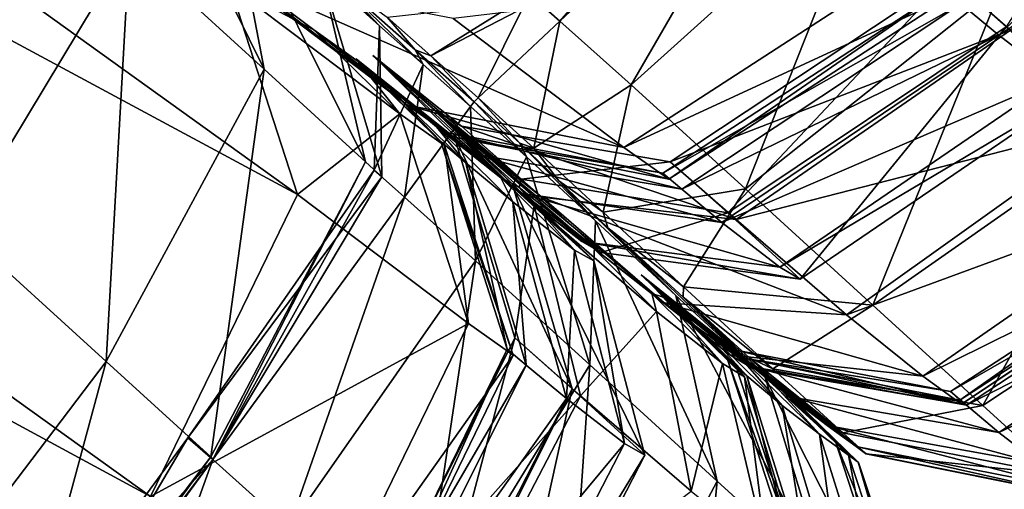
# Model space of a CAD drawing. Header units: millimetres. Extents: x 2387 to 13955, y -4964 to 364.
# Tile 752 of 1056: x 2545.8 to 2550.94, y 168.38 to 170.83. Entities that reach past the tile are written whole.
import ezdxf

# ---------------------------------------------------------------- set-up
doc = ezdxf.new("R2010")
doc.units = ezdxf.units.MM
doc.header["$MEASUREMENT"] = 0
doc.layers.add('Predefinito', color=7, linetype='Continuous', true_color=0x000000)

# ---------------------------------------------------------------- blocks, each defined once
blk = doc.blocks.new('Blocco 09')
at = {"layer": 'Predefinito'}
for points in [[(-864.8157, -97.5719, 440.4814), (-875.8755, -89.6297, 483.6549), (-876.6445, -91.2056, 483.7117)], [(-875.8755, -89.6297, 483.6549), (-864.8157, -97.5719, 440.4814), (-865.1689, -96.4815, 440.4405)], [(-865.5839, -99.1485, 440.495), (-876.6445, -91.2056, 483.7117), (-877.7038, -92.5842, 483.7038)], [(-876.6445, -91.2056, 483.7117), (-865.5839, -99.1485, 440.495), (-864.8157, -97.5719, 440.4814)], [(-877.7038, -92.5842, 483.7038), (-866.6434, -100.527, 440.493), (-865.5839, -99.1485, 440.495)], [(-861.116, -96.6973, 426.6149), (-861.4117, -96.4346, 426.4549), (-860.1731, -95.2152, 426.4501)], [(-860.388, -97.153, 18.6888), (-861.1352, -96.4738, 16.9448), (-859.8826, -95.2703, 16.9769)], [(-863.4455, -96.6668, 16.3445), (-863.6042, -96.5267, 16.3965), (-862.3376, -95.3906, 16.3563)], [(-862.3376, -95.3906, 16.3563), (-862.2085, -95.5047, 16.1853), (-863.4455, -96.6668, 16.3445)], [(-864.9899, -96.9181, 14.8815), (-865.6935, -96.2768, 14.1239), (-865.6897, -95.5019, 14.8732)], [(-865.6897, -95.5019, 14.8732), (-865.17, -95.9805, 15.3009), (-864.9899, -96.9181, 14.8815)], [(-863.0746, -96.9998, 16.4613), (-863.4455, -96.6668, 16.3445), (-862.2085, -95.5047, 16.1853)], [(-862.2085, -95.5047, 16.1853), (-861.8111, -95.8611, 16.2041), (-863.0746, -96.9998, 16.4613)], [(-861.4117, -96.4346, 426.4549), (-861.0931, -96.7146, 426.4062), (-859.8514, -95.4987, 426.3872)], [(-861.353, -96.5773, 433.2968), (-861.1548, -96.7398, 432.3935), (-859.9146, -95.5219, 432.3792)], [(-859.6174, -95.7519, 429.9889), (-859.9146, -95.5219, 432.3792), (-861.1548, -96.7398, 432.3935)], [(-866.2997, -95.7241, 13.7732), (-865.6935, -96.2768, 14.1239), (-866.5804, -97.7477, 13.8742)], [(-861.1548, -96.7398, 432.3935), (-860.8584, -96.9689, 429.9876), (-859.6174, -95.7519, 429.9889)], [(-862.4775, -97.543, 17.1786), (-863.0746, -96.9998, 16.4613), (-861.8111, -95.8611, 16.2041)], [(-861.8111, -95.8611, 16.2041), (-861.1352, -96.4738, 16.9448), (-862.4775, -97.543, 17.1786)], [(-865.17, -95.9805, 15.3009), (-864.6927, -96.4178, 15.7918), (-864.4604, -97.4015, 15.6881)], [(-864.4604, -97.4015, 15.6881), (-864.9899, -96.9181, 14.8815), (-865.17, -95.9805, 15.3009)], [(-864.7313, -96.7133, 435.6041), (-865.6158, -96.0467, 440.4132), (-865.1689, -96.4815, 440.4405)], [(-864.2418, -97.106, 435.5611), (-865.1293, -96.4367, 440.4404), (-865.6158, -96.0467, 440.4132)], [(-865.6158, -96.0467, 440.4132), (-864.7313, -96.7133, 435.6041), (-864.2418, -97.106, 435.5611)], [(-864.3881, -96.6922, 16.1846), (-864.6927, -96.4178, 15.7918), (-865.0592, -96.054, 15.861)], [(-865.0592, -96.054, 15.861), (-864.6074, -96.4584, 16.184), (-864.3881, -96.6922, 16.1846)], [(-865.8157, -98.4432, 14.7418), (-866.5804, -97.7477, 13.8742), (-865.6935, -96.2768, 14.1239)], [(-865.6935, -96.2768, 14.1239), (-864.9899, -96.9181, 14.8815), (-865.8157, -98.4432, 14.7418)], [(-864.0037, -96.6528, 440.4814), (-863.1117, -97.3261, 435.4966), (-861.6403, -96.3709, 435.4752)], [(-861.4062, -96.5367, 433.6607), (-861.6403, -96.3709, 435.4752), (-863.1117, -97.3261, 435.4966)], [(-865.1293, -96.4367, 440.4404), (-864.2418, -97.106, 435.5611), (-863.1117, -97.3261, 435.4966)], [(-863.1117, -97.3261, 435.4966), (-864.0037, -96.6528, 440.4814), (-865.1293, -96.4367, 440.4404)], [(-864.6927, -96.4178, 15.7918), (-864.3881, -96.6922, 16.1846), (-864.3766, -97.4808, 16.1854)], [(-864.3766, -97.4808, 16.1854), (-864.4604, -97.4015, 15.6881), (-864.6927, -96.4178, 15.7918)], [(-862.5699, -97.6674, 426.681), (-862.8697, -97.401, 426.4142), (-861.4117, -96.4346, 426.4549)], [(-861.0931, -96.7146, 426.4062), (-861.4117, -96.4346, 426.4549), (-862.8697, -97.401, 426.4142)], [(-861.4117, -96.4346, 426.4549), (-861.116, -96.6973, 426.6149), (-862.5699, -97.6674, 426.681)], [(-864.2813, -97.1508, 435.5611), (-865.1689, -96.4815, 440.4405), (-864.8157, -97.5719, 440.4814)], [(-865.1689, -96.4815, 440.4405), (-864.2813, -97.1508, 435.5611), (-864.7313, -96.7133, 435.6041)], [(-864.1601, -96.8937, 16.5156), (-864.3881, -96.6922, 16.1846), (-864.6074, -96.4584, 16.184)], [(-864.6074, -96.4584, 16.184), (-864.201, -96.8177, 16.5949), (-864.1601, -96.8937, 16.5156)], [(-864.201, -96.8177, 16.5949), (-864.6074, -96.4584, 16.184), (-864.3484, -96.6473, 16.1846)], [(-861.8122, -98.1499, 18.8449), (-862.4775, -97.543, 17.1786), (-861.1352, -96.4738, 16.9448)], [(-861.1352, -96.4738, 16.9448), (-860.388, -97.153, 18.6888), (-861.8122, -98.1499, 18.8449)], [(-863.8732, -97.0674, 16.8213), (-864.1205, -96.8489, 16.5156), (-863.6042, -96.5267, 16.3965)], [(-863.5644, -96.5618, 16.1853), (-863.6042, -96.5267, 16.3965), (-864.1205, -96.8489, 16.5156)], [(-863.6042, -96.5267, 16.3965), (-863.4455, -96.6668, 16.3445), (-863.8732, -97.0674, 16.8213)], [(-863.1117, -97.3261, 435.4966), (-862.8778, -97.4916, 433.6576), (-861.4062, -96.5367, 433.6607)], [(-862.8778, -97.4916, 433.6576), (-862.9084, -97.4608, 433.4072), (-861.4408, -96.5025, 433.4638)], [(-861.353, -96.5773, 433.2968), (-861.4408, -96.5025, 433.4638), (-862.9084, -97.4608, 433.4072)], [(-861.4408, -96.5025, 433.4638), (-861.4062, -96.5367, 433.6607), (-862.8778, -97.4916, 433.6576)], [(-864.1205, -96.8489, 16.5156), (-864.3484, -96.6473, 16.1846), (-863.5644, -96.5618, 16.1853)], [(-862.9084, -97.4608, 433.4072), (-862.81, -97.5449, 433.1884), (-861.353, -96.5773, 433.2968)], [(-861.1548, -96.7398, 432.3935), (-861.353, -96.5773, 433.2968), (-862.81, -97.5449, 433.1884)], [(-864.3484, -96.6473, 16.1846), (-864.1205, -96.8489, 16.5156), (-864.201, -96.8177, 16.5949)], [(-864.3881, -96.6922, 16.1846), (-864.1601, -96.8937, 16.5156), (-864.4163, -97.4457, 16.3965)], [(-864.4163, -97.4457, 16.3965), (-864.3766, -97.4808, 16.1854), (-864.3881, -96.6922, 16.1846)], [(-863.5813, -97.3305, 17.2325), (-863.8732, -97.0674, 16.8213), (-863.4455, -96.6668, 16.3445)], [(-863.4455, -96.6668, 16.3445), (-863.0746, -96.9998, 16.4613), (-863.5813, -97.3305, 17.2325)], [(-862.1909, -98.014, 427.6723), (-862.5699, -97.6674, 426.681), (-861.116, -96.6973, 426.6149)], [(-861.116, -96.6973, 426.6149), (-860.7501, -97.0322, 427.5658), (-862.1909, -98.014, 427.6723)], [(-864.4987, -96.8778, 433.6425), (-864.7313, -96.7133, 435.6041), (-864.2813, -97.1508, 435.5611)], [(-864.0086, -97.2709, 433.6485), (-864.2418, -97.106, 435.5611), (-864.7313, -96.7133, 435.6041)], [(-864.7313, -96.7133, 435.6041), (-864.4987, -96.8778, 433.6425), (-864.0086, -97.2709, 433.6485)], [(-862.8697, -97.401, 426.4142), (-862.5257, -97.7035, 426.2643), (-861.0931, -96.7146, 426.4062)], [(-862.81, -97.5449, 433.1884), (-862.6003, -97.7176, 432.2888), (-861.1548, -96.7398, 432.3935)], [(-860.8584, -96.9689, 429.9876), (-861.1548, -96.7398, 432.3935), (-862.6003, -97.7176, 432.2888)], [(-860.5373, -97.1937, 425.6221), (-861.0931, -96.7146, 426.4062), (-862.5257, -97.7035, 426.2643)], [(-863.6879, -97.5378, 426.8804), (-863.9999, -97.2606, 426.2934), (-864.4236, -96.8463, 426.2131)], [(-864.4236, -96.8463, 426.2131), (-864.1034, -97.1307, 427.0134), (-863.6879, -97.5378, 426.8804)], [(-863.9528, -97.2608, 425.5562), (-864.4236, -96.8463, 426.2131), (-863.9999, -97.2606, 426.2934)], [(-864.1034, -97.1307, 427.0134), (-864.4236, -96.8463, 426.2131), (-863.9603, -97.2156, 426.2934)], [(-863.5402, -97.5854, 425.8393), (-863.9603, -97.2156, 426.2934), (-864.4236, -96.8463, 426.2131)], [(-864.4236, -96.8463, 426.2131), (-863.9528, -97.2608, 425.5562), (-863.5402, -97.5854, 425.8393)], [(-863.9128, -97.1123, 16.8213), (-864.1601, -96.8937, 16.5156), (-864.201, -96.8177, 16.5949)], [(-864.201, -96.8177, 16.5949), (-863.8944, -97.0886, 17.139), (-863.9128, -97.1123, 16.8213)], [(-863.8944, -97.0886, 17.139), (-864.201, -96.8177, 16.5949), (-864.1205, -96.8489, 16.5156)], [(-864.1205, -96.8489, 16.5156), (-863.8732, -97.0674, 16.8213), (-863.8944, -97.0886, 17.139)], [(-864.0482, -97.3157, 433.6485), (-864.0674, -97.295, 433.2377), (-864.5102, -96.8638, 433.1247)], [(-864.5102, -96.8638, 433.1247), (-864.4987, -96.8778, 433.6425), (-864.0482, -97.3157, 433.6485)], [(-864.3584, -96.9951, 432.6468), (-864.5102, -96.8638, 433.1247), (-864.0674, -97.295, 433.2377)], [(-864.4987, -96.8778, 433.6425), (-864.5102, -96.8638, 433.1247), (-864.0278, -97.2501, 433.2377)], [(-863.8973, -97.3626, 432.8634), (-864.0278, -97.2501, 433.2377), (-864.5102, -96.8638, 433.1247)], [(-864.5102, -96.8638, 433.1247), (-864.3584, -96.9951, 432.6468), (-863.8973, -97.3626, 432.8634)], [(-864.2813, -97.1508, 435.5611), (-864.0482, -97.3157, 433.6485), (-864.4987, -96.8778, 433.6425)], [(-864.0278, -97.2501, 433.2377), (-864.0086, -97.2709, 433.6485), (-864.4987, -96.8778, 433.6425)], [(-864.2577, -97.5858, 16.3445), (-864.4163, -97.4457, 16.3965), (-864.1601, -96.8937, 16.5156)], [(-864.1601, -96.8937, 16.5156), (-863.9128, -97.1123, 16.8213), (-864.2577, -97.5858, 16.3445)], [(-865.269, -98.9421, 15.6534), (-865.8157, -98.4432, 14.7418), (-864.9899, -96.9181, 14.8815)], [(-864.9899, -96.9181, 14.8815), (-864.4604, -97.4015, 15.6881), (-865.269, -98.9421, 15.6534)], [(-864.0911, -97.2187, 431.7654), (-864.3584, -96.9951, 432.6468), (-863.9369, -97.4074, 432.8634)], [(-864.0674, -97.295, 433.2377), (-863.9369, -97.4074, 432.8634), (-864.3584, -96.9951, 432.6468)], [(-863.6529, -97.5658, 431.9747), (-863.8973, -97.3626, 432.8634), (-864.3584, -96.9951, 432.6468)], [(-864.3584, -96.9951, 432.6468), (-864.0911, -97.2187, 431.7654), (-863.6529, -97.5658, 431.9747)], [(-863.22, -97.6653, 17.8801), (-863.5813, -97.3305, 17.2325), (-863.0746, -96.9998, 16.4613)], [(-863.0746, -96.9998, 16.4613), (-862.4775, -97.543, 17.1786), (-863.22, -97.6653, 17.8801)], [(-862.6003, -97.7176, 432.2888), (-862.2975, -97.9524, 429.9958), (-860.8584, -96.9689, 429.9876)], [(-860.7501, -97.0322, 427.5658), (-860.8584, -96.9689, 429.9876), (-862.2975, -97.9524, 429.9958)], [(-862.2975, -97.9524, 429.9958), (-862.1909, -98.014, 427.6723), (-860.7501, -97.0322, 427.5658)], [(-863.8868, -97.9187, 16.4613), (-864.2577, -97.5858, 16.3445), (-863.9128, -97.1123, 16.8213)], [(-864.2418, -97.106, 435.5611), (-864.0086, -97.2709, 433.6485), (-862.8778, -97.4916, 433.6576)], [(-862.8778, -97.4916, 433.6576), (-863.1117, -97.3261, 435.4966), (-864.2418, -97.106, 435.5611)], [(-863.621, -97.3753, 17.2325), (-863.9128, -97.1123, 16.8213), (-863.8944, -97.0886, 17.139)], [(-863.9128, -97.1123, 16.8213), (-863.621, -97.3753, 17.2325), (-863.8868, -97.9187, 16.4613)], [(-863.6553, -97.305, 17.7466), (-863.8944, -97.0886, 17.139), (-863.8732, -97.0674, 16.8213)], [(-863.8944, -97.0886, 17.139), (-863.6553, -97.305, 17.7466), (-863.621, -97.3753, 17.2325)], [(-863.8732, -97.0674, 16.8213), (-863.5813, -97.3305, 17.2325), (-863.6553, -97.305, 17.7466)], [(-864.8157, -97.5719, 440.4814), (-863.9236, -98.2451, 435.4966), (-864.2813, -97.1508, 435.5611)], [(-864.0482, -97.3157, 433.6485), (-864.2813, -97.1508, 435.5611), (-863.9236, -98.2451, 435.4966)], [(-863.2695, -97.9193, 427.9922), (-863.6879, -97.5378, 426.8804), (-864.1034, -97.1307, 427.0134)], [(-864.1034, -97.1307, 427.0134), (-863.6588, -97.5355, 428.2054), (-863.2695, -97.9193, 427.9922)], [(-863.6588, -97.5355, 428.2054), (-864.1034, -97.1307, 427.0134), (-863.6482, -97.4929, 426.8804)], [(-863.9603, -97.2156, 426.2934), (-863.6482, -97.4929, 426.8804), (-864.1034, -97.1307, 427.0134)], [(-861.2372, -98.6735, 21.8085), (-861.8122, -98.1499, 18.8449), (-860.388, -97.153, 18.6888)], [(-860.388, -97.153, 18.6888), (-859.7767, -97.7087, 21.7179), (-861.2372, -98.6735, 21.8085)], [(-863.6482, -97.4929, 426.8804), (-863.9603, -97.2156, 426.2934), (-862.8697, -97.401, 426.4142)], [(-863.9603, -97.2156, 426.2934), (-863.5402, -97.5854, 425.8393), (-862.5257, -97.7035, 426.2643)], [(-862.5257, -97.7035, 426.2643), (-862.8697, -97.401, 426.4142), (-863.9603, -97.2156, 426.2934)], [(-862.5257, -97.7035, 426.2643), (-861.9493, -98.201, 425.4464), (-860.5373, -97.1937, 425.6221)], [(-860.1217, -97.5282, 423.256), (-860.5373, -97.1937, 425.6221), (-861.9493, -98.201, 425.4464)], [(-863.7562, -97.4818, 430.0371), (-864.0911, -97.2187, 431.7654), (-863.6926, -97.6107, 431.9747)], [(-863.9369, -97.4074, 432.8634), (-863.6926, -97.6107, 431.9747), (-864.0911, -97.2187, 431.7654)], [(-863.331, -97.8176, 430.0206), (-863.6529, -97.5658, 431.9747), (-864.0911, -97.2187, 431.7654)], [(-864.0911, -97.2187, 431.7654), (-863.7562, -97.4818, 430.0371), (-863.331, -97.8176, 430.0206)], [(-864.0086, -97.2709, 433.6485), (-864.0278, -97.2501, 433.2377), (-862.9084, -97.4608, 433.4072)], [(-864.0278, -97.2501, 433.2377), (-863.8973, -97.3626, 432.8634), (-862.81, -97.5449, 433.1884)], [(-862.81, -97.5449, 433.1884), (-862.9084, -97.4608, 433.4072), (-864.0278, -97.2501, 433.2377)], [(-863.9999, -97.2606, 426.2934), (-863.6879, -97.5378, 426.8804), (-863.3818, -98.5864, 426.6809)], [(-863.3818, -98.5864, 426.6809), (-863.6817, -98.32, 426.414), (-863.9999, -97.2606, 426.2934)], [(-863.5798, -97.6303, 425.8393), (-863.9999, -97.2606, 426.2934), (-863.6817, -98.32, 426.414)], [(-863.9999, -97.2606, 426.2934), (-863.5798, -97.6303, 425.8393), (-863.9528, -97.2608, 425.5562)], [(-863.2727, -97.8499, 424.568), (-863.9528, -97.2608, 425.5562), (-863.5798, -97.6303, 425.8393)], [(-862.9016, -98.1378, 424.9193), (-863.5402, -97.5854, 425.8393), (-863.9528, -97.2608, 425.5562)], [(-863.9528, -97.2608, 425.5562), (-863.2727, -97.8499, 424.568), (-862.9016, -98.1378, 424.9193)], [(-864.0674, -97.295, 433.2377), (-864.0482, -97.3157, 433.6485), (-863.6898, -98.4106, 433.6575)], [(-863.6898, -98.4106, 433.6575), (-863.7205, -98.3798, 433.4071), (-864.0674, -97.295, 433.2377)], [(-863.9369, -97.4074, 432.8634), (-864.0674, -97.295, 433.2377), (-863.7205, -98.3798, 433.4071)], [(-863.9236, -98.2451, 435.4966), (-863.6898, -98.4106, 433.6575), (-864.0482, -97.3157, 433.6485)], [(-862.9084, -97.4608, 433.4072), (-862.8778, -97.4916, 433.6576), (-864.0086, -97.2709, 433.6485)], [(-863.2596, -97.7102, 17.8801), (-863.621, -97.3753, 17.2325), (-863.6553, -97.305, 17.7466)], [(-863.6553, -97.305, 17.7466), (-863.4512, -97.5009, 18.3478), (-863.2596, -97.7102, 17.8801)], [(-863.4512, -97.5009, 18.3478), (-863.6553, -97.305, 17.7466), (-863.5813, -97.3305, 17.2325)], [(-863.8973, -97.3626, 432.8634), (-863.6529, -97.5658, 431.9747), (-862.6003, -97.7176, 432.2888)], [(-862.6003, -97.7176, 432.2888), (-862.81, -97.5449, 433.1884), (-863.8973, -97.3626, 432.8634)], [(-863.5813, -97.3305, 17.2325), (-863.22, -97.6653, 17.8801), (-863.4512, -97.5009, 18.3478)], [(-865.259, -98.9564, 16.1854), (-865.269, -98.9421, 15.6534), (-864.4604, -97.4015, 15.6881)], [(-864.4604, -97.4015, 15.6881), (-864.3766, -97.4808, 16.1854), (-865.259, -98.9564, 16.1854)], [(-863.7205, -98.3798, 433.4071), (-863.6219, -98.464, 433.1884), (-863.9369, -97.4074, 432.8634)], [(-863.6926, -97.6107, 431.9747), (-863.9369, -97.4074, 432.8634), (-863.6219, -98.464, 433.1884)], [(-863.2895, -98.462, 17.1786), (-863.8868, -97.9187, 16.4613), (-863.621, -97.3753, 17.2325)], [(-862.8697, -97.401, 426.4142), (-862.5699, -97.6674, 426.681), (-863.6482, -97.4929, 426.8804)], [(-863.621, -97.3753, 17.2325), (-863.2596, -97.7102, 17.8801), (-863.2895, -98.462, 17.1786)], [(-865.259, -98.9564, 16.1854), (-865.3882, -98.8424, 16.3564), (-864.4163, -97.4457, 16.3965)], [(-864.3766, -97.4808, 16.1854), (-864.4163, -97.4457, 16.3965), (-865.3882, -98.8424, 16.3564)], [(-864.4163, -97.4457, 16.3965), (-864.2577, -97.5858, 16.3445), (-865.259, -98.9564, 16.1854)], [(-865.3882, -98.8424, 16.3564), (-865.259, -98.9564, 16.1854), (-864.3766, -97.4808, 16.1854)], [(-863.6588, -97.5355, 428.2054), (-863.7562, -97.4818, 430.0371), (-863.3706, -97.8624, 430.0206)], [(-863.6926, -97.6107, 431.9747), (-863.3706, -97.8624, 430.0206), (-863.7562, -97.4818, 430.0371)], [(-863.2298, -97.8744, 427.9922), (-863.331, -97.8176, 430.0206), (-863.7562, -97.4818, 430.0371)], [(-863.7562, -97.4818, 430.0371), (-863.6588, -97.5355, 428.2054), (-863.2298, -97.8744, 427.9922)], [(-863.6482, -97.4929, 426.8804), (-863.2298, -97.8744, 427.9922), (-863.6588, -97.5355, 428.2054)], [(-863.2298, -97.8744, 427.9922), (-863.6482, -97.4929, 426.8804), (-862.5699, -97.6674, 426.681)], [(-862.8402, -98.0998, 19.3132), (-863.2596, -97.7102, 17.8801), (-863.4512, -97.5009, 18.3478)], [(-863.4512, -97.5009, 18.3478), (-863.1957, -97.7458, 19.6253), (-862.8402, -98.0998, 19.3132)], [(-863.1957, -97.7458, 19.6253), (-863.4512, -97.5009, 18.3478), (-863.22, -97.6653, 17.8801)], [(-863.9236, -98.2451, 435.4966), (-864.8157, -97.5719, 440.4814), (-865.5839, -99.1485, 440.495)], [(-863.6879, -97.5378, 426.8804), (-863.2695, -97.9193, 427.9922), (-863.0029, -98.933, 427.6723)], [(-863.0029, -98.933, 427.6723), (-863.3818, -98.5864, 426.6809), (-863.6879, -97.5378, 426.8804)], [(-863.3706, -97.8624, 430.0206), (-863.2695, -97.9193, 427.9922), (-863.6588, -97.5355, 428.2054)], [(-863.6529, -97.5658, 431.9747), (-863.331, -97.8176, 430.0206), (-862.2975, -97.9524, 429.9958)], [(-862.2975, -97.9524, 429.9958), (-862.6003, -97.7176, 432.2888), (-863.6529, -97.5658, 431.9747)], [(-862.8005, -98.055, 19.3132), (-863.22, -97.6653, 17.8801), (-862.4775, -97.543, 17.1786)], [(-862.4775, -97.543, 17.1786), (-861.8122, -98.1499, 18.8449), (-862.8005, -98.055, 19.3132)], [(-861.9493, -98.201, 425.4464), (-861.5517, -98.5198, 423.1756), (-860.1217, -97.5282, 423.256)], [(-859.8901, -97.6999, 420.8383), (-860.1217, -97.5282, 423.256), (-861.5517, -98.5198, 423.1756)], [(-864.8614, -99.3126, 16.2042), (-865.259, -98.9564, 16.1854), (-864.2577, -97.5858, 16.3445)], [(-864.2577, -97.5858, 16.3445), (-863.8868, -97.9187, 16.4613), (-864.8614, -99.3126, 16.2042)], [(-863.3706, -97.8624, 430.0206), (-863.6926, -97.6107, 431.9747), (-863.4122, -98.6367, 432.2888)], [(-863.6219, -98.464, 433.1884), (-863.4122, -98.6367, 432.2888), (-863.6926, -97.6107, 431.9747)], [(-863.5402, -97.5854, 425.8393), (-862.9016, -98.1378, 424.9193), (-861.9493, -98.201, 425.4464)], [(-861.9493, -98.201, 425.4464), (-862.5257, -97.7035, 426.2643), (-863.5402, -97.5854, 425.8393)], [(-863.6817, -98.32, 426.414), (-863.3378, -98.6225, 426.2641), (-863.5798, -97.6303, 425.8393)], [(-862.9412, -98.1827, 424.9193), (-863.5798, -97.6303, 425.8393), (-863.3378, -98.6225, 426.2641)], [(-863.5798, -97.6303, 425.8393), (-862.9412, -98.1827, 424.9193), (-863.2727, -97.8499, 424.568)], [(-862.5699, -97.6674, 426.681), (-862.1909, -98.014, 427.6723), (-863.2298, -97.8744, 427.9922)], [(-863.22, -97.6653, 17.8801), (-862.8005, -98.055, 19.3132), (-863.1957, -97.7458, 19.6253)], [(-859.86, -97.7108, 419.5316), (-859.9352, -97.6455, 419.7082), (-861.4059, -98.6012, 419.6798)], [(-861.3575, -98.6461, 419.9251), (-861.4059, -98.6012, 419.6798), (-859.9352, -97.6455, 419.7082)], [(-859.9352, -97.6455, 419.7082), (-859.8866, -97.6905, 419.8997), (-861.3575, -98.6461, 419.9251)], [(-862.6243, -99.0689, 18.8449), (-863.2895, -98.462, 17.1786), (-863.2596, -97.7102, 17.8801)], [(-863.2596, -97.7102, 17.8801), (-862.8402, -98.0998, 19.3132), (-862.6243, -99.0689, 18.8449)], [(-861.5517, -98.5198, 423.1756), (-861.3491, -98.666, 420.8644), (-859.8901, -97.6999, 420.8383)], [(-861.4059, -98.6012, 419.6798), (-861.3235, -98.6728, 419.4503), (-859.86, -97.7108, 419.5316)], [(-861.3491, -98.666, 420.8644), (-861.3575, -98.6461, 419.9251), (-859.8866, -97.6905, 419.8997)], [(-859.8866, -97.6905, 419.8997), (-859.8901, -97.6999, 420.8383), (-861.3491, -98.666, 420.8644)], [(-859.6958, -97.8475, 417.7068), (-859.86, -97.7108, 419.5316), (-861.3235, -98.6728, 419.4503)], [(-860.84, -99.035, 25.3343), (-861.2372, -98.6735, 21.8085), (-859.7767, -97.7087, 21.7179)], [(-866.5804, -97.7477, 13.8742), (-865.8157, -98.4432, 14.7418), (-866.8667, -99.827, 14.7609)], [(-862.3741, -98.5272, 22.0804), (-862.8402, -98.0998, 19.3132), (-863.1957, -97.7458, 19.6253)], [(-863.1957, -97.7458, 19.6253), (-862.8022, -98.109, 22.2617), (-862.3741, -98.5272, 22.0804)], [(-862.8022, -98.109, 22.2617), (-863.1957, -97.7458, 19.6253), (-862.8005, -98.055, 19.3132)], [(-863.331, -97.8176, 430.0206), (-863.2298, -97.8744, 427.9922), (-862.1909, -98.014, 427.6723)], [(-862.1909, -98.014, 427.6723), (-862.2975, -97.9524, 429.9958), (-863.331, -97.8176, 430.0206)], [(-863.4122, -98.6367, 432.2888), (-863.1095, -98.8714, 429.9958), (-863.3706, -97.8624, 430.0206)], [(-863.2695, -97.9193, 427.9922), (-863.3706, -97.8624, 430.0206), (-863.1095, -98.8714, 429.9958)], [(-862.9652, -98.0891, 422.7738), (-863.2727, -97.8499, 424.568), (-862.9412, -98.1827, 424.9193)], [(-862.5581, -98.4089, 422.9346), (-862.9016, -98.1378, 424.9193), (-863.2727, -97.8499, 424.568)], [(-863.2727, -97.8499, 424.568), (-862.9652, -98.0891, 422.7738), (-862.5581, -98.4089, 422.9346)], [(-861.3235, -98.6728, 419.4503), (-861.1542, -98.8141, 417.602), (-859.6958, -97.8475, 417.7068)], [(-859.4779, -98.0169, 412.5708), (-859.6958, -97.8475, 417.7068), (-861.1542, -98.8141, 417.602)], [(-864.1854, -99.9255, 16.9448), (-864.8614, -99.3126, 16.2042), (-863.8868, -97.9187, 16.4613)], [(-863.8868, -97.9187, 16.4613), (-863.2895, -98.462, 17.1786), (-864.1854, -99.9255, 16.9448)], [(-863.1095, -98.8714, 429.9958), (-863.0029, -98.933, 427.6723), (-863.2695, -97.9193, 427.9922)], [(-862.9042, -98.0944, 419.0441), (-863.0221, -97.9915, 419.5383), (-862.5735, -98.4277, 419.5949)], [(-862.5256, -98.4722, 420.0016), (-862.5735, -98.4277, 419.5949), (-863.0221, -97.9915, 419.5383)], [(-863.0221, -97.9915, 419.5383), (-862.9745, -98.0356, 420.0525), (-862.5256, -98.4722, 420.0016)], [(-862.4302, -98.4733, 419.2066), (-862.5339, -98.3829, 419.5949), (-863.0221, -97.9915, 419.5383)], [(-863.0221, -97.9915, 419.5383), (-862.9042, -98.0944, 419.0441), (-862.4302, -98.4733, 419.2066)], [(-862.9745, -98.0356, 420.0525), (-863.0221, -97.9915, 419.5383), (-862.5339, -98.3829, 419.5949)], [(-862.4817, -98.5235, 420.9427), (-862.5256, -98.4722, 420.0016), (-862.9745, -98.0356, 420.0525)], [(-862.9745, -98.0356, 420.0525), (-862.9069, -98.1079, 420.9949), (-862.4817, -98.5235, 420.9427)], [(-862.9069, -98.1079, 420.9949), (-862.9745, -98.0356, 420.0525), (-862.486, -98.4274, 420.0016)], [(-862.5339, -98.3829, 419.5949), (-862.486, -98.4274, 420.0016), (-862.9745, -98.0356, 420.0525)], [(-861.1542, -98.8141, 417.602), (-860.942, -98.9786, 412.5003), (-859.4779, -98.0169, 412.5708)], [(-862.9069, -98.1079, 420.9949), (-862.9652, -98.0891, 422.7738), (-862.5977, -98.4537, 422.9345)], [(-862.9412, -98.1827, 424.9193), (-862.5977, -98.4537, 422.9345), (-862.9652, -98.0891, 422.7738)], [(-862.4421, -98.4787, 420.9427), (-862.5581, -98.4089, 422.9346), (-862.9652, -98.0891, 422.7738)], [(-862.9652, -98.0891, 422.7738), (-862.9069, -98.1079, 420.9949), (-862.4421, -98.4787, 420.9427)], [(-862.8005, -98.055, 19.3132), (-862.3345, -98.4824, 22.0804), (-862.8022, -98.109, 22.2617)], [(-862.3345, -98.4824, 22.0804), (-862.8005, -98.055, 19.3132), (-861.8122, -98.1499, 18.8449)], [(-862.5977, -98.4537, 422.9345), (-862.4817, -98.5235, 420.9427), (-862.9069, -98.1079, 420.9949)], [(-862.486, -98.4274, 420.0016), (-862.4421, -98.4787, 420.9427), (-862.9069, -98.1079, 420.9949)], [(-862.709, -98.2586, 417.078), (-862.9042, -98.0944, 419.0441), (-862.4698, -98.5181, 419.2066)], [(-862.5735, -98.4277, 419.5949), (-862.4698, -98.5181, 419.2066), (-862.9042, -98.0944, 419.0441)], [(-862.2454, -98.6284, 417.2876), (-862.4302, -98.4733, 419.2066), (-862.9042, -98.0944, 419.0441)], [(-862.9042, -98.0944, 419.0441), (-862.709, -98.2586, 417.078), (-862.2454, -98.6284, 417.2876)], [(-862.9016, -98.1378, 424.9193), (-862.5581, -98.4089, 422.9346), (-861.5517, -98.5198, 423.1756)], [(-861.5517, -98.5198, 423.1756), (-861.9493, -98.201, 425.4464), (-862.9016, -98.1378, 424.9193)], [(-862.8402, -98.0998, 19.3132), (-862.3741, -98.5272, 22.0804), (-862.0492, -99.5926, 21.8085)], [(-862.0492, -99.5926, 21.8085), (-862.6243, -99.0689, 18.8449), (-862.8402, -98.0998, 19.3132)], [(-862.0076, -98.8613, 25.461), (-862.3741, -98.5272, 22.0804), (-862.8022, -98.109, 22.2617)], [(-862.8022, -98.109, 22.2617), (-862.4564, -98.425, 25.5454), (-862.0076, -98.8613, 25.461)], [(-862.4564, -98.425, 25.5454), (-862.8022, -98.109, 22.2617), (-862.3345, -98.4824, 22.0804)], [(-863.3378, -98.6225, 426.2641), (-862.7613, -99.1201, 425.4463), (-862.9412, -98.1827, 424.9193)], [(-862.5977, -98.4537, 422.9345), (-862.9412, -98.1827, 424.9193), (-862.7613, -99.1201, 425.4463)], [(-861.8122, -98.1499, 18.8449), (-861.2372, -98.6735, 21.8085), (-862.3345, -98.4824, 22.0804)], [(-865.5839, -99.1485, 440.495), (-864.6903, -99.823, 435.4751), (-863.9236, -98.2451, 435.4966)], [(-863.6898, -98.4106, 433.6575), (-863.9236, -98.2451, 435.4966), (-864.6903, -99.823, 435.4751)], [(-862.525, -98.3982, 412.148), (-862.709, -98.2586, 417.078), (-862.2849, -98.6732, 417.2876)], [(-862.4698, -98.5181, 419.2066), (-862.2849, -98.6732, 417.2876), (-862.709, -98.2586, 417.078)], [(-862.05, -98.7779, 412.2889), (-862.2454, -98.6284, 417.2876), (-862.709, -98.2586, 417.078)], [(-862.709, -98.2586, 417.078), (-862.525, -98.3982, 412.148), (-862.05, -98.7779, 412.2889)], [(-864.1655, -100.1487, 426.6143), (-864.4613, -99.8859, 426.4542), (-863.6817, -98.32, 426.414)], [(-863.3378, -98.6225, 426.2641), (-863.6817, -98.32, 426.414), (-864.4613, -99.8859, 426.4542)], [(-863.6817, -98.32, 426.414), (-863.3818, -98.5864, 426.6809), (-864.1655, -100.1487, 426.6143)], [(-864.4561, -99.9886, 433.6605), (-864.4906, -99.9544, 433.4636), (-863.7205, -98.3798, 433.4071)], [(-863.6219, -98.464, 433.1884), (-863.7205, -98.3798, 433.4071), (-864.4906, -99.9544, 433.4636)], [(-863.7205, -98.3798, 433.4071), (-863.6898, -98.4106, 433.6575), (-864.4561, -99.9886, 433.6605)], [(-862.5339, -98.3829, 419.5949), (-862.4302, -98.4733, 419.2066), (-861.3235, -98.6728, 419.4503)], [(-861.3235, -98.6728, 419.4503), (-861.4059, -98.6012, 419.6798), (-862.5339, -98.3829, 419.5949)], [(-862.486, -98.4274, 420.0016), (-862.5339, -98.3829, 419.5949), (-861.4059, -98.6012, 419.6798)], [(-862.3911, -98.4937, 360.6162), (-862.525, -98.3982, 412.148), (-862.0897, -98.8227, 412.2889)], [(-862.2849, -98.6732, 417.2876), (-862.0897, -98.8227, 412.2889), (-862.525, -98.3982, 412.148)], [(-861.8996, -98.888, 360.6604), (-862.05, -98.7779, 412.2889), (-862.525, -98.3982, 412.148)], [(-862.525, -98.3982, 412.148), (-862.3911, -98.4937, 360.6162), (-861.8996, -98.888, 360.6604)], [(-866.3226, -100.3242, 15.6579), (-866.8667, -99.827, 14.7609), (-865.8157, -98.4432, 14.7418)], [(-865.8157, -98.4432, 14.7418), (-865.269, -98.9421, 15.6534), (-866.3226, -100.3242, 15.6579)], [(-864.6903, -99.823, 435.4751), (-864.4561, -99.9886, 433.6605), (-863.6898, -98.4106, 433.6575)], [(-862.4698, -98.5181, 419.2066), (-862.5735, -98.4277, 419.5949), (-862.2179, -99.5202, 419.6797)], [(-862.5735, -98.4277, 419.5949), (-862.5256, -98.4722, 420.0016), (-862.1695, -99.5651, 419.9251)], [(-862.1695, -99.5651, 419.9251), (-862.2179, -99.5202, 419.6797), (-862.5735, -98.4277, 419.5949)], [(-862.5581, -98.4089, 422.9346), (-862.4421, -98.4787, 420.9427), (-861.3491, -98.666, 420.8644)], [(-861.3491, -98.666, 420.8644), (-861.5517, -98.5198, 423.1756), (-862.5581, -98.4089, 422.9346)], [(-861.4059, -98.6012, 419.6798), (-861.3575, -98.6461, 419.9251), (-862.486, -98.4274, 420.0016)], [(-862.4421, -98.4787, 420.9427), (-862.486, -98.4274, 420.0016), (-861.3575, -98.6461, 419.9251)], [(-862.3434, -98.5283, 28.7652), (-862.4564, -98.425, 25.5454), (-861.9681, -98.8165, 25.461)], [(-861.887, -98.9713, 28.7338), (-862.0076, -98.8613, 25.461), (-862.4564, -98.425, 25.5454)], [(-862.4564, -98.425, 25.5454), (-862.3434, -98.5283, 28.7652), (-861.887, -98.9713, 28.7338)], [(-862.3345, -98.4824, 22.0804), (-861.9681, -98.8165, 25.461), (-862.4564, -98.425, 25.5454)], [(-864.4906, -99.9544, 433.4636), (-864.4027, -100.0292, 433.2967), (-863.6219, -98.464, 433.1884)], [(-863.4122, -98.6367, 432.2888), (-863.6219, -98.464, 433.1884), (-864.4027, -100.0292, 433.2967)], [(-863.4382, -100.6049, 18.6888), (-864.1854, -99.9255, 16.9448), (-863.2895, -98.462, 17.1786)], [(-863.2895, -98.462, 17.1786), (-862.6243, -99.0689, 18.8449), (-863.4382, -100.6049, 18.6888)], [(-862.7613, -99.1201, 425.4463), (-862.3638, -99.4388, 423.1756), (-862.5977, -98.4537, 422.9345)], [(-862.4817, -98.5235, 420.9427), (-862.5977, -98.4537, 422.9345), (-862.3638, -99.4388, 423.1756)], [(-862.5256, -98.4722, 420.0016), (-862.4817, -98.5235, 420.9427), (-862.1611, -99.585, 420.8644)], [(-862.1611, -99.585, 420.8644), (-862.1695, -99.5651, 419.9251), (-862.5256, -98.4722, 420.0016)], [(-861.3575, -98.6461, 419.9251), (-861.3491, -98.666, 420.8644), (-862.4421, -98.4787, 420.9427)], [(-862.4302, -98.4733, 419.2066), (-862.2454, -98.6284, 417.2876), (-861.1542, -98.8141, 417.602)], [(-861.1542, -98.8141, 417.602), (-861.3235, -98.6728, 419.4503), (-862.4302, -98.4733, 419.2066)], [(-862.0897, -98.8227, 412.2889), (-861.9393, -98.9328, 360.6604), (-862.3911, -98.4937, 360.6162)], [(-861.8497, -98.9246, 218.8517), (-861.8996, -98.888, 360.6604), (-862.3911, -98.4937, 360.6162)], [(-862.3911, -98.4937, 360.6162), (-862.3467, -98.5254, 218.8445), (-861.8497, -98.9246, 218.8517)], [(-862.3467, -98.5254, 218.8445), (-862.3911, -98.4937, 360.6162), (-861.9393, -98.9328, 360.6604)], [(-861.9681, -98.8165, 25.461), (-862.3345, -98.4824, 22.0804), (-861.2372, -98.6735, 21.8085)], [(-862.3638, -99.4388, 423.1756), (-862.1611, -99.585, 420.8644), (-862.4817, -98.5235, 420.9427)], [(-862.2179, -99.5202, 419.6797), (-862.1355, -99.5918, 419.4502), (-862.4698, -98.5181, 419.2066)], [(-862.2849, -98.6732, 417.2876), (-862.4698, -98.5181, 419.2066), (-862.1355, -99.5918, 419.4502)], [(-862.3741, -98.5272, 22.0804), (-862.0076, -98.8613, 25.461), (-861.6519, -99.954, 25.3343)], [(-861.6519, -99.954, 25.3343), (-862.0492, -99.5926, 21.8085), (-862.3741, -98.5272, 22.0804)], [(-861.8492, -98.9251, 77.8728), (-861.8497, -98.9246, 218.8517), (-862.3467, -98.5254, 218.8445)], [(-862.3467, -98.5254, 218.8445), (-862.3459, -98.526, 77.8788), (-861.8492, -98.9251, 77.8728)], [(-862.3459, -98.526, 77.8788), (-862.3467, -98.5254, 218.8445), (-861.8892, -98.9694, 218.8517)], [(-861.9393, -98.9328, 360.6604), (-861.8892, -98.9694, 218.8517), (-862.3467, -98.5254, 218.8445)], [(-861.8475, -98.9266, 28.7338), (-861.8492, -98.9251, 77.8728), (-862.3459, -98.526, 77.8788)], [(-862.3459, -98.526, 77.8788), (-862.3434, -98.5283, 28.7652), (-861.8475, -98.9266, 28.7338)], [(-862.3434, -98.5283, 28.7652), (-862.3459, -98.526, 77.8788), (-861.8887, -98.9698, 77.8728)], [(-861.8892, -98.9694, 218.8517), (-861.8887, -98.9698, 77.8728), (-862.3459, -98.526, 77.8788)], [(-861.9681, -98.8165, 25.461), (-861.8475, -98.9266, 28.7338), (-862.3434, -98.5283, 28.7652)], [(-861.8887, -98.9698, 77.8728), (-861.887, -98.9713, 28.7338), (-862.3434, -98.5283, 28.7652)], [(-863.7997, -100.4839, 427.5657), (-864.1655, -100.1487, 426.6143), (-863.3818, -98.5864, 426.6809)], [(-863.3818, -98.5864, 426.6809), (-863.0029, -98.933, 427.6723), (-863.7997, -100.4839, 427.5657)], [(-864.4613, -99.8859, 426.4542), (-864.1427, -100.166, 426.4057), (-863.3378, -98.6225, 426.2641)], [(-864.4027, -100.0292, 433.2967), (-864.2046, -100.1917, 432.3935), (-863.4122, -98.6367, 432.2888)], [(-863.1095, -98.8714, 429.9958), (-863.4122, -98.6367, 432.2888), (-864.2046, -100.1917, 432.3935)], [(-862.7613, -99.1201, 425.4463), (-863.3378, -98.6225, 426.2641), (-864.1427, -100.166, 426.4057)], [(-862.2454, -98.6284, 417.2876), (-862.05, -98.7779, 412.2889), (-860.942, -98.9786, 412.5003)], [(-860.942, -98.9786, 412.5003), (-861.1542, -98.8141, 417.602), (-862.2454, -98.6284, 417.2876)], [(-862.0897, -98.8227, 412.2889), (-862.2849, -98.6732, 417.2876), (-861.9661, -99.7331, 417.602)], [(-862.1355, -99.5918, 419.4502), (-861.9661, -99.7331, 417.602), (-862.2849, -98.6732, 417.2876)], [(-861.2372, -98.6735, 21.8085), (-860.84, -99.035, 25.3343), (-861.9681, -98.8165, 25.461)], [(-862.05, -98.7779, 412.2889), (-861.8996, -98.888, 360.6604), (-860.7668, -99.1106, 360.7267)], [(-860.7668, -99.1106, 360.7267), (-860.942, -98.9786, 412.5003), (-862.05, -98.7779, 412.2889)], [(-866.2834, -100.358, 16.2069), (-866.4173, -100.241, 16.3614), (-865.3882, -98.8424, 16.3564)], [(-865.259, -98.9564, 16.1854), (-865.3882, -98.8424, 16.3564), (-866.4173, -100.241, 16.3614)], [(-865.3882, -98.8424, 16.3564), (-865.259, -98.9564, 16.1854), (-866.2834, -100.358, 16.2069)], [(-861.9661, -99.7331, 417.602), (-861.754, -99.8976, 412.5003), (-862.0897, -98.8227, 412.2889)], [(-861.9393, -98.9328, 360.6604), (-862.0897, -98.8227, 412.2889), (-861.754, -99.8976, 412.5003)], [(-862.0076, -98.8613, 25.461), (-861.887, -98.9713, 28.7338), (-861.5199, -100.0741, 28.6869)], [(-861.5199, -100.0741, 28.6869), (-861.6519, -99.954, 25.3343), (-862.0076, -98.8613, 25.461)], [(-861.8475, -98.9266, 28.7338), (-861.9681, -98.8165, 25.461), (-860.84, -99.035, 25.3343)], [(-864.2046, -100.1917, 432.3935), (-863.9082, -100.4208, 429.9876), (-863.1095, -98.8714, 429.9958)], [(-863.0029, -98.933, 427.6723), (-863.1095, -98.8714, 429.9958), (-863.9082, -100.4208, 429.9876)], [(-861.8996, -98.888, 360.6604), (-861.8497, -98.9246, 218.8517), (-860.7084, -99.1546, 218.8624)], [(-860.7084, -99.1546, 218.8624), (-860.7668, -99.1106, 360.7267), (-861.8996, -98.888, 360.6604)], [(-866.4173, -100.241, 16.3614), (-866.3015, -100.346, 16.1849), (-865.259, -98.9564, 16.1854)], [(-866.3015, -100.346, 16.1849), (-866.3226, -100.3242, 15.6579), (-865.269, -98.9421, 15.6534)], [(-865.269, -98.9421, 15.6534), (-865.259, -98.9564, 16.1854), (-866.3015, -100.346, 16.1849)], [(-865.8897, -100.7117, 16.2395), (-866.2834, -100.358, 16.2069), (-865.259, -98.9564, 16.1854)], [(-865.259, -98.9564, 16.1854), (-864.8614, -99.3126, 16.2042), (-865.8897, -100.7117, 16.2395)], [(-863.9082, -100.4208, 429.9876), (-863.7997, -100.4839, 427.5657), (-863.0029, -98.933, 427.6723)], [(-861.754, -99.8976, 412.5003), (-861.5788, -100.0296, 360.7267), (-861.9393, -98.9328, 360.6604)], [(-861.8892, -98.9694, 218.8517), (-861.9393, -98.9328, 360.6604), (-861.5788, -100.0296, 360.7267)], [(-861.8497, -98.9246, 218.8517), (-861.8492, -98.9251, 77.8728), (-860.7083, -99.1547, 77.8637)], [(-860.7083, -99.1547, 77.8637), (-860.7084, -99.1546, 218.8624), (-861.8497, -98.9246, 218.8517)], [(-861.8492, -98.9251, 77.8728), (-861.8475, -98.9266, 28.7338), (-860.7079, -99.1551, 28.6869)], [(-860.7079, -99.1551, 28.6869), (-860.7083, -99.1547, 77.8637), (-861.8492, -98.9251, 77.8728)], [(-860.84, -99.035, 25.3343), (-860.7079, -99.1551, 28.6869), (-861.8475, -98.9266, 28.7338)], [(-861.5788, -100.0296, 360.7267), (-861.5204, -100.0736, 218.8624), (-861.8892, -98.9694, 218.8517)], [(-861.8887, -98.9698, 77.8728), (-861.8892, -98.9694, 218.8517), (-861.5204, -100.0736, 218.8624)], [(-861.887, -98.9713, 28.7338), (-861.8887, -98.9698, 77.8728), (-861.5203, -100.0737, 77.8637)], [(-861.5204, -100.0736, 218.8624), (-861.5203, -100.0737, 77.8637), (-861.8887, -98.9698, 77.8728)], [(-861.5203, -100.0737, 77.8637), (-861.5199, -100.0741, 28.6869), (-861.887, -98.9713, 28.7338)], [(-862.8268, -101.1608, 21.7179), (-863.4382, -100.6049, 18.6888), (-862.6243, -99.0689, 18.8449)], [(-862.6243, -99.0689, 18.8449), (-862.0492, -99.5926, 21.8085), (-862.8268, -101.1608, 21.7179)]]:
    blk.add_3dface(points, dxfattribs=at)

msp = doc.modelspace()

# ---------------------------------------------------------------- block references
at = {"layer": 'Predefinito'}
msp.add_blockref('Blocco 09', (3412.0659, 267.4927), dxfattribs=at)

doc.saveas('drawing.dxf')
